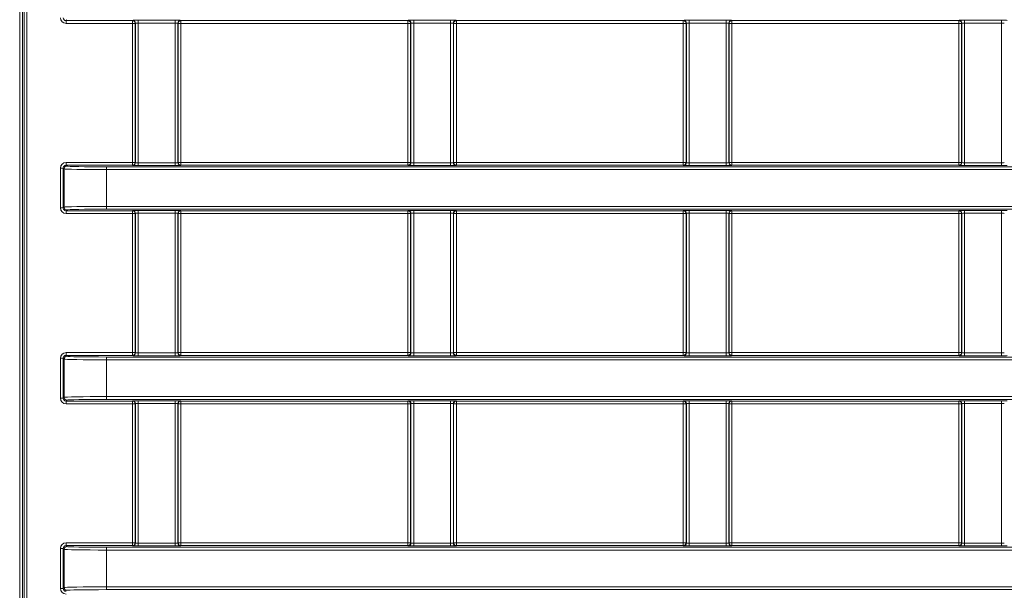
# Model space of a CAD drawing. Header units: millimetres. Extents: x 0 to 1118, y 0 to 864.
# Tile 293 of 390: x 909 to 927, y 408 to 418. Entities that reach past the tile are written whole.
import ezdxf

# ---------------------------------------------------------------- set-up
doc = ezdxf.new("R2010")
doc.units = ezdxf.units.MM

msp = doc.modelspace()

# ---------------------------------------------------------------- linework, layer by layer
at = {"color": 9, "linetype": 'Continuous', "lineweight": 0}
for p, q in [((909.4202, 389.1395), (909.4202, 451.5378)), ((909.4702, 451.5378), (909.4702, 389.1395)), ((909.4984, 389.1676), (909.4984, 451.5096)), ((909.5484, 451.5096), (909.5484, 389.1676)), ((910.2565, 418.2708), (910.2403, 418.2546)), ((910.2403, 418.2546), (911.4143, 418.2546)), ((910.2403, 418.2546), (910.2403, 418.2046)), ((911.4143, 418.2046), (910.2403, 418.2046)), ((911.4143, 418.2546), (911.4185, 418.2588)), ((911.4143, 418.2546), (911.4143, 418.2046)), ((911.4643, 418.2046), (911.4143, 418.2046)), ((911.4143, 415.7426), (911.4143, 418.2046)), ((911.4685, 418.2088), (911.4643, 418.2046)), ((911.4643, 418.2046), (911.4643, 415.7426)), ((911.4685, 415.7385), (911.4685, 418.2088)), ((911.5185, 418.2605), (912.1702, 418.2605)), ((911.5185, 418.2105), (911.5185, 418.2605)), ((912.1702, 418.2105), (911.5185, 418.2105)), ((911.5185, 418.2105), (911.5185, 415.7368)), ((912.1702, 418.2105), (912.1702, 418.2605)), ((912.1702, 415.7368), (912.1702, 418.2105)), ((912.2202, 418.2088), (912.2202, 415.7385)), ((912.2244, 418.2046), (912.2202, 418.2088)), ((912.2244, 415.7426), (912.2244, 418.2046)), ((912.2744, 418.2046), (912.2244, 418.2046)), ((912.2702, 418.2588), (912.2744, 418.2546)), ((912.2744, 418.2546), (916.2893, 418.2546)), ((912.2744, 418.2046), (912.2744, 418.2546)), ((916.2893, 418.2046), (912.2744, 418.2046)), ((912.2744, 418.2046), (912.2744, 415.7426)), ((916.2893, 418.2546), (916.2935, 418.2588)), ((916.2893, 418.2046), (916.2893, 418.2546)), ((916.2893, 415.7426), (916.2893, 418.2046)), ((916.3393, 418.2046), (916.2893, 418.2046)), ((916.3435, 418.2088), (916.3393, 418.2046)), ((916.3393, 418.2046), (916.3393, 415.7426)), ((916.3435, 415.7385), (916.3435, 418.2088)), ((916.3935, 418.2605), (917.0452, 418.2605)), ((916.3935, 418.2105), (916.3935, 418.2605)), ((917.0452, 418.2105), (916.3935, 418.2105)), ((916.3935, 418.2105), (916.3935, 415.7368)), ((917.0452, 418.2105), (917.0452, 418.2605)), ((917.0452, 415.7368), (917.0452, 418.2105)), ((917.0952, 418.2088), (917.0952, 415.7385)), ((917.0994, 418.2046), (917.0952, 418.2088)), ((917.0994, 415.7426), (917.0994, 418.2046)), ((917.1494, 418.2046), (917.0994, 418.2046)), ((917.1452, 418.2588), (917.1494, 418.2546)), ((917.1494, 418.2546), (921.1643, 418.2546)), ((917.1494, 418.2046), (917.1494, 418.2546)), ((921.1643, 418.2046), (917.1494, 418.2046)), ((917.1494, 418.2046), (917.1494, 415.7426)), ((921.1643, 418.2546), (921.1685, 418.2588)), ((921.1643, 418.2046), (921.1643, 418.2546)), ((921.1643, 415.7426), (921.1643, 418.2046)), ((921.2143, 418.2046), (921.1643, 418.2046)), ((921.2185, 418.2088), (921.2143, 418.2046)), ((921.2143, 418.2046), (921.2143, 415.7426)), ((921.2185, 415.7385), (921.2185, 418.2088)), ((921.2685, 418.2605), (921.9202, 418.2605)), ((921.2685, 418.2105), (921.2685, 418.2605)), ((921.9202, 418.2105), (921.2685, 418.2105)), ((921.2685, 418.2105), (921.2685, 415.7368)), ((921.9202, 418.2105), (921.9202, 418.2605)), ((921.9202, 415.7368), (921.9202, 418.2105)), ((921.9702, 418.2088), (921.9702, 415.7385)), ((921.9744, 418.2046), (921.9702, 418.2088)), ((921.9744, 415.7426), (921.9744, 418.2046)), ((922.0244, 418.2046), (921.9744, 418.2046)), ((922.0202, 418.2588), (922.0244, 418.2546)), ((922.0244, 418.2546), (926.0393, 418.2546)), ((922.0244, 418.2046), (922.0244, 418.2546)), ((926.0393, 418.2046), (922.0244, 418.2046)), ((922.0244, 418.2046), (922.0244, 415.7426)), ((926.0393, 418.2546), (926.0435, 418.2588)), ((926.0393, 418.2046), (926.0393, 418.2546)), ((926.0393, 415.7426), (926.0393, 418.2046)), ((926.0893, 418.2046), (926.0393, 418.2046)), ((926.0935, 418.2088), (926.0893, 418.2046)), ((926.0893, 418.2046), (926.0893, 415.7426)), ((926.0935, 415.7385), (926.0935, 418.2088)), ((926.1435, 418.2605), (926.7952, 418.2605)), ((926.1435, 418.2605), (926.1435, 418.2105)), ((926.7952, 418.2105), (926.1435, 418.2105)), ((926.1435, 418.2105), (926.1435, 415.7368)), ((926.7952, 418.2605), (926.7952, 418.2105)), ((926.7952, 415.7368), (926.7952, 418.2105)), ((910.1903, 415.6427), (910.1403, 415.6427)), ((910.1403, 414.9346), (910.1403, 415.6427)), ((910.2065, 415.6265), (910.1903, 415.6427)), ((910.1903, 415.6427), (910.1903, 414.9346)), ((910.2065, 414.9507), (910.2065, 415.6265)), ((910.2403, 415.6927), (910.2403, 415.7426)), ((910.2403, 415.7426), (911.4143, 415.7426)), ((910.2403, 415.6927), (910.2565, 415.6765)), ((911.4143, 415.6927), (910.2403, 415.6927)), ((910.9564, 415.6645), (942.0223, 415.6645)), ((910.9564, 415.6645), (910.9564, 415.6145)), ((942.0223, 415.6145), (910.9564, 415.6145)), ((910.9564, 415.6145), (910.9564, 414.9628)), ((911.4143, 415.6927), (911.4143, 415.7426)), ((911.4643, 415.7426), (911.4143, 415.7426)), ((911.4185, 415.6885), (911.4143, 415.6927)), ((911.4643, 415.7426), (911.4685, 415.7385)), ((911.5185, 415.6868), (911.5185, 415.7368)), ((911.5185, 415.7368), (912.1702, 415.7368)), ((912.1702, 415.6868), (911.5185, 415.6868)), ((912.1702, 415.6868), (912.1702, 415.7368)), ((912.2202, 415.7385), (912.2244, 415.7426)), ((912.2744, 415.7426), (912.2244, 415.7426)), ((912.2744, 415.6927), (912.2702, 415.6885)), ((912.2744, 415.6927), (912.2744, 415.7426)), ((912.2744, 415.7426), (916.2893, 415.7426)), ((916.2893, 415.6927), (912.2744, 415.6927)), ((916.2893, 415.6927), (916.2893, 415.7426)), ((916.3393, 415.7426), (916.2893, 415.7426)), ((916.2935, 415.6885), (916.2893, 415.6927)), ((916.3393, 415.7426), (916.3435, 415.7385)), ((916.3935, 415.6868), (916.3935, 415.7368)), ((916.3935, 415.7368), (917.0452, 415.7368)), ((917.0452, 415.6868), (916.3935, 415.6868)), ((917.0452, 415.6868), (917.0452, 415.7368)), ((917.0952, 415.7385), (917.0994, 415.7426)), ((917.1494, 415.7426), (917.0994, 415.7426)), ((917.1494, 415.6927), (917.1452, 415.6885)), ((917.1494, 415.6927), (917.1494, 415.7426)), ((917.1494, 415.7426), (921.1643, 415.7426)), ((921.1643, 415.6927), (917.1494, 415.6927)), ((921.1643, 415.6927), (921.1643, 415.7426)), ((921.2143, 415.7426), (921.1643, 415.7426)), ((921.1685, 415.6885), (921.1643, 415.6927)), ((921.2143, 415.7426), (921.2185, 415.7385)), ((921.2685, 415.6868), (921.2685, 415.7368)), ((921.2685, 415.7368), (921.9202, 415.7368)), ((921.9202, 415.6868), (921.2685, 415.6868)), ((921.9202, 415.6868), (921.9202, 415.7368)), ((921.9702, 415.7385), (921.9744, 415.7426)), ((922.0244, 415.7426), (921.9744, 415.7426)), ((922.0244, 415.6927), (922.0202, 415.6885)), ((922.0244, 415.6927), (922.0244, 415.7426)), ((922.0244, 415.7426), (926.0393, 415.7426)), ((926.0393, 415.6927), (922.0244, 415.6927)), ((926.0893, 415.7426), (926.0393, 415.7426)), ((926.0393, 415.6927), (926.0393, 415.7426)), ((926.0435, 415.6885), (926.0393, 415.6927)), ((926.0893, 415.7426), (926.0935, 415.7385)), ((926.1435, 415.7368), (926.7952, 415.7368)), ((926.1435, 415.7368), (926.1435, 415.6868)), ((926.7952, 415.6868), (926.1435, 415.6868)), ((926.7952, 415.7368), (926.7952, 415.6868)), ((910.1903, 414.9346), (910.1403, 414.9346)), ((910.1903, 414.9346), (910.2065, 414.9507)), ((910.2565, 414.9008), (910.2403, 414.8846)), ((910.9564, 414.9628), (942.0223, 414.9628)), ((910.9564, 414.9628), (910.9564, 414.9128)), ((942.0223, 414.9128), (910.9564, 414.9128)), ((911.5185, 414.8905), (912.1702, 414.8905)), ((911.5185, 414.8405), (911.5185, 414.8905)), ((912.1702, 414.8405), (912.1702, 414.8905)), ((916.3935, 414.8905), (917.0452, 414.8905)), ((916.3935, 414.8405), (916.3935, 414.8905)), ((917.0452, 414.8405), (917.0452, 414.8905)), ((921.2685, 414.8905), (921.9202, 414.8905)), ((921.2685, 414.8405), (921.2685, 414.8905)), ((921.9202, 414.8405), (921.9202, 414.8905)), ((926.1435, 414.8905), (926.7952, 414.8905)), ((926.1435, 414.8905), (926.1435, 414.8405)), ((926.7952, 414.8905), (926.7952, 414.8405)), ((910.2403, 414.8846), (911.4143, 414.8846)), ((910.2403, 414.8846), (910.2403, 414.8346)), ((911.4143, 414.8346), (910.2403, 414.8346)), ((911.4143, 414.8846), (911.4185, 414.8888)), ((911.4143, 414.8846), (911.4143, 414.8346)), ((911.4143, 412.3726), (911.4143, 414.8346)), ((911.4643, 414.8346), (911.4143, 414.8346)), ((911.4685, 414.8388), (911.4643, 414.8346)), ((911.4643, 414.8346), (911.4643, 412.3726)), ((911.4685, 412.3685), (911.4685, 414.8388)), ((912.1702, 414.8405), (911.5185, 414.8405)), ((911.5185, 414.8405), (911.5185, 412.3668)), ((912.1702, 412.3668), (912.1702, 414.8405)), ((912.2202, 414.8388), (912.2202, 412.3685)), ((912.2244, 414.8346), (912.2202, 414.8388)), ((912.2244, 412.3726), (912.2244, 414.8346)), ((912.2744, 414.8346), (912.2244, 414.8346)), ((912.2702, 414.8888), (912.2744, 414.8846)), ((912.2744, 414.8846), (916.2893, 414.8846)), ((912.2744, 414.8346), (912.2744, 414.8846)), ((916.2893, 414.8346), (912.2744, 414.8346)), ((912.2744, 414.8346), (912.2744, 412.3726)), ((916.2893, 414.8846), (916.2935, 414.8888)), ((916.2893, 414.8346), (916.2893, 414.8846)), ((916.2893, 412.3726), (916.2893, 414.8346)), ((916.3393, 414.8346), (916.2893, 414.8346)), ((916.3435, 414.8388), (916.3393, 414.8346)), ((916.3393, 414.8346), (916.3393, 412.3726)), ((916.3435, 412.3685), (916.3435, 414.8388)), ((917.0452, 414.8405), (916.3935, 414.8405)), ((916.3935, 414.8405), (916.3935, 412.3668)), ((917.0452, 412.3668), (917.0452, 414.8405)), ((917.0952, 414.8388), (917.0952, 412.3685)), ((917.0994, 414.8346), (917.0952, 414.8388)), ((917.0994, 412.3726), (917.0994, 414.8346)), ((917.1494, 414.8346), (917.0994, 414.8346)), ((917.1452, 414.8888), (917.1494, 414.8846)), ((917.1494, 414.8846), (921.1643, 414.8846)), ((917.1494, 414.8346), (917.1494, 414.8846)), ((921.1643, 414.8346), (917.1494, 414.8346)), ((917.1494, 414.8346), (917.1494, 412.3726)), ((921.1643, 414.8846), (921.1685, 414.8888)), ((921.1643, 414.8346), (921.1643, 414.8846)), ((921.1643, 412.3726), (921.1643, 414.8346)), ((921.2143, 414.8346), (921.1643, 414.8346)), ((921.2185, 414.8388), (921.2143, 414.8346)), ((921.2143, 414.8346), (921.2143, 412.3726)), ((921.2185, 412.3685), (921.2185, 414.8388)), ((921.9202, 414.8405), (921.2685, 414.8405)), ((921.2685, 414.8405), (921.2685, 412.3668)), ((921.9202, 412.3668), (921.9202, 414.8405)), ((921.9702, 414.8388), (921.9702, 412.3685)), ((921.9744, 414.8346), (921.9702, 414.8388)), ((921.9744, 412.3726), (921.9744, 414.8346)), ((922.0244, 414.8346), (921.9744, 414.8346)), ((922.0202, 414.8888), (922.0244, 414.8846)), ((922.0244, 414.8846), (926.0393, 414.8846)), ((922.0244, 414.8346), (922.0244, 414.8846)), ((926.0393, 414.8346), (922.0244, 414.8346)), ((922.0244, 414.8346), (922.0244, 412.3726)), ((926.0393, 414.8846), (926.0435, 414.8888)), ((926.0393, 414.8346), (926.0393, 414.8846)), ((926.0393, 412.3726), (926.0393, 414.8346)), ((926.0893, 414.8346), (926.0393, 414.8346)), ((926.0935, 414.8388), (926.0893, 414.8346)), ((926.0893, 414.8346), (926.0893, 412.3726)), ((926.0935, 412.3685), (926.0935, 414.8388)), ((926.7952, 414.8405), (926.1435, 414.8405)), ((926.1435, 414.8405), (926.1435, 412.3668)), ((926.7952, 412.3668), (926.7952, 414.8405)), ((910.2403, 412.3227), (910.2403, 412.3726)), ((910.2403, 412.3726), (911.4143, 412.3726)), ((910.2403, 412.3227), (910.2565, 412.3065)), ((911.4143, 412.3227), (910.2403, 412.3227)), ((910.9564, 412.2945), (942.0223, 412.2945)), ((910.9564, 412.2945), (910.9564, 412.2445)), ((911.4143, 412.3227), (911.4143, 412.3726)), ((911.4643, 412.3726), (911.4143, 412.3726)), ((911.4185, 412.3185), (911.4143, 412.3227)), ((911.4643, 412.3726), (911.4685, 412.3685)), ((911.5185, 412.3168), (911.5185, 412.3668)), ((911.5185, 412.3668), (912.1702, 412.3668)), ((912.1702, 412.3168), (911.5185, 412.3168)), ((912.1702, 412.3168), (912.1702, 412.3668)), ((912.2202, 412.3685), (912.2244, 412.3726)), ((912.2744, 412.3726), (912.2244, 412.3726)), ((912.2744, 412.3227), (912.2702, 412.3185)), ((912.2744, 412.3227), (912.2744, 412.3726)), ((912.2744, 412.3726), (916.2893, 412.3726)), ((916.2893, 412.3227), (912.2744, 412.3227)), ((916.3393, 412.3726), (916.2893, 412.3726)), ((916.2893, 412.3227), (916.2893, 412.3726)), ((916.2935, 412.3185), (916.2893, 412.3227)), ((916.3393, 412.3726), (916.3435, 412.3685)), ((916.3935, 412.3168), (916.3935, 412.3668)), ((916.3935, 412.3668), (917.0452, 412.3668)), ((917.0452, 412.3168), (916.3935, 412.3168)), ((917.0452, 412.3168), (917.0452, 412.3668)), ((917.0952, 412.3685), (917.0994, 412.3726)), ((917.1494, 412.3726), (917.0994, 412.3726)), ((917.1494, 412.3227), (917.1452, 412.3185)), ((917.1494, 412.3227), (917.1494, 412.3726)), ((917.1494, 412.3726), (921.1643, 412.3726)), ((921.1643, 412.3227), (917.1494, 412.3227)), ((921.1643, 412.3227), (921.1643, 412.3726)), ((921.2143, 412.3726), (921.1643, 412.3726)), ((921.1685, 412.3185), (921.1643, 412.3227)), ((921.2143, 412.3726), (921.2185, 412.3685)), ((921.2685, 412.3168), (921.2685, 412.3668)), ((921.2685, 412.3668), (921.9202, 412.3668)), ((921.9202, 412.3168), (921.2685, 412.3168)), ((921.9202, 412.3168), (921.9202, 412.3668)), ((921.9702, 412.3685), (921.9744, 412.3726)), ((922.0244, 412.3726), (921.9744, 412.3726)), ((922.0244, 412.3227), (922.0202, 412.3185)), ((922.0244, 412.3227), (922.0244, 412.3726)), ((922.0244, 412.3726), (926.0393, 412.3726)), ((926.0393, 412.3227), (922.0244, 412.3227)), ((926.0393, 412.3227), (926.0393, 412.3726)), ((926.0893, 412.3726), (926.0393, 412.3726)), ((926.0435, 412.3185), (926.0393, 412.3227)), ((926.0893, 412.3726), (926.0935, 412.3685)), ((926.1435, 412.3668), (926.7952, 412.3668)), ((926.1435, 412.3668), (926.1435, 412.3168)), ((926.7952, 412.3168), (926.1435, 412.3168)), ((926.7952, 412.3668), (926.7952, 412.3168)), ((910.1903, 412.2727), (910.1403, 412.2727)), ((910.1403, 411.5646), (910.1403, 412.2727)), ((910.2065, 412.2565), (910.1903, 412.2727)), ((910.1903, 412.2727), (910.1903, 411.5646)), ((910.2065, 411.5807), (910.2065, 412.2565)), ((910.9564, 412.2445), (910.9564, 411.5928)), ((942.0223, 412.2445), (910.9564, 412.2445)), ((910.1903, 411.5646), (910.2065, 411.5807)), ((910.9564, 411.5928), (942.0223, 411.5928)), ((910.9564, 411.5928), (910.9564, 411.5428)), ((910.1903, 411.5646), (910.1403, 411.5646)), ((910.2565, 411.5308), (910.2403, 411.5146)), ((910.2403, 411.5146), (911.4143, 411.5146)), ((910.2403, 411.5146), (910.2403, 411.4646)), ((911.4143, 411.4646), (910.2403, 411.4646)), ((942.0223, 411.5428), (910.9564, 411.5428)), ((911.4143, 411.5146), (911.4185, 411.5188)), ((911.4143, 411.5146), (911.4143, 411.4646)), ((911.4643, 411.4646), (911.4143, 411.4646)), ((911.4143, 409.0026), (911.4143, 411.4646)), ((911.4685, 411.4688), (911.4643, 411.4646)), ((911.4643, 411.4646), (911.4643, 409.0026)), ((911.4685, 408.9985), (911.4685, 411.4688)), ((911.5185, 411.5205), (912.1702, 411.5205)), ((911.5185, 411.4705), (911.5185, 411.5205)), ((912.1702, 411.4705), (911.5185, 411.4705)), ((911.5185, 411.4705), (911.5185, 408.9968)), ((912.1702, 411.4705), (912.1702, 411.5205)), ((912.1702, 408.9968), (912.1702, 411.4705)), ((912.2202, 411.4688), (912.2202, 408.9985)), ((912.2244, 411.4646), (912.2202, 411.4688)), ((912.2244, 409.0026), (912.2244, 411.4646)), ((912.2744, 411.4646), (912.2244, 411.4646)), ((912.2702, 411.5188), (912.2744, 411.5146)), ((912.2744, 411.5146), (916.2893, 411.5146)), ((912.2744, 411.4646), (912.2744, 411.5146)), ((916.2893, 411.4646), (912.2744, 411.4646)), ((912.2744, 411.4646), (912.2744, 409.0026)), ((916.2893, 411.5146), (916.2935, 411.5188)), ((916.2893, 411.4646), (916.2893, 411.5146)), ((916.3393, 411.4646), (916.2893, 411.4646)), ((916.2893, 409.0026), (916.2893, 411.4646)), ((916.3435, 411.4688), (916.3393, 411.4646)), ((916.3393, 411.4646), (916.3393, 409.0026)), ((916.3435, 408.9985), (916.3435, 411.4688)), ((916.3935, 411.5205), (917.0452, 411.5205)), ((916.3935, 411.4705), (916.3935, 411.5205)), ((917.0452, 411.4705), (916.3935, 411.4705)), ((916.3935, 411.4705), (916.3935, 408.9968)), ((917.0452, 411.4705), (917.0452, 411.5205)), ((917.0452, 408.9968), (917.0452, 411.4705)), ((917.0952, 411.4688), (917.0952, 408.9985)), ((917.0994, 411.4646), (917.0952, 411.4688)), ((917.0994, 409.0026), (917.0994, 411.4646)), ((917.1494, 411.4646), (917.0994, 411.4646)), ((917.1452, 411.5188), (917.1494, 411.5146)), ((917.1494, 411.5146), (921.1643, 411.5146)), ((917.1494, 411.4646), (917.1494, 411.5146)), ((921.1643, 411.4646), (917.1494, 411.4646)), ((917.1494, 411.4646), (917.1494, 409.0026)), ((921.1643, 411.5146), (921.1685, 411.5188)), ((921.1643, 411.4646), (921.1643, 411.5146)), ((921.2143, 411.4646), (921.1643, 411.4646)), ((921.1643, 409.0026), (921.1643, 411.4646)), ((921.2185, 411.4688), (921.2143, 411.4646)), ((921.2143, 411.4646), (921.2143, 409.0026)), ((921.2185, 408.9985), (921.2185, 411.4688)), ((921.2685, 411.5205), (921.9202, 411.5205)), ((921.2685, 411.4705), (921.2685, 411.5205)), ((921.9202, 411.4705), (921.2685, 411.4705)), ((921.2685, 411.4705), (921.2685, 408.9968)), ((921.9202, 411.4705), (921.9202, 411.5205)), ((921.9202, 408.9968), (921.9202, 411.4705)), ((921.9702, 411.4688), (921.9702, 408.9985)), ((921.9744, 411.4646), (921.9702, 411.4688)), ((921.9744, 409.0026), (921.9744, 411.4646)), ((922.0244, 411.4646), (921.9744, 411.4646)), ((922.0202, 411.5188), (922.0244, 411.5146)), ((922.0244, 411.5146), (926.0393, 411.5146)), ((922.0244, 411.4646), (922.0244, 411.5146)), ((926.0393, 411.4646), (922.0244, 411.4646)), ((922.0244, 411.4646), (922.0244, 409.0026)), ((926.0393, 411.5146), (926.0435, 411.5188)), ((926.0393, 411.4646), (926.0393, 411.5146)), ((926.0893, 411.4646), (926.0393, 411.4646)), ((926.0393, 409.0026), (926.0393, 411.4646)), ((926.0935, 411.4688), (926.0893, 411.4646)), ((926.0893, 411.4646), (926.0893, 409.0026)), ((926.0935, 408.9985), (926.0935, 411.4688)), ((926.1435, 411.5205), (926.7952, 411.5205)), ((926.1435, 411.5205), (926.1435, 411.4705)), ((926.7952, 411.4705), (926.1435, 411.4705)), ((926.1435, 411.4705), (926.1435, 408.9968)), ((926.7952, 411.5205), (926.7952, 411.4705)), ((926.7952, 408.9968), (926.7952, 411.4705)), ((910.2403, 408.9527), (910.2403, 409.0026)), ((910.2403, 409.0026), (911.4143, 409.0026)), ((911.4643, 409.0026), (911.4143, 409.0026)), ((911.4143, 408.9527), (911.4143, 409.0026)), ((911.4643, 409.0026), (911.4685, 408.9985)), ((911.5185, 408.9468), (911.5185, 408.9968)), ((911.5185, 408.9968), (912.1702, 408.9968)), ((912.1702, 408.9468), (912.1702, 408.9968)), ((912.2202, 408.9985), (912.2244, 409.0026)), ((912.2744, 409.0026), (912.2244, 409.0026)), ((912.2744, 408.9527), (912.2744, 409.0026)), ((912.2744, 409.0026), (916.2893, 409.0026)), ((916.2893, 408.9527), (916.2893, 409.0026)), ((916.3393, 409.0026), (916.2893, 409.0026)), ((916.3393, 409.0026), (916.3435, 408.9985)), ((916.3935, 408.9468), (916.3935, 408.9968)), ((916.3935, 408.9968), (917.0452, 408.9968)), ((917.0452, 408.9468), (917.0452, 408.9968)), ((917.0952, 408.9985), (917.0994, 409.0026)), ((917.1494, 409.0026), (917.0994, 409.0026)), ((917.1494, 408.9527), (917.1494, 409.0026)), ((917.1494, 409.0026), (921.1643, 409.0026)), ((921.1643, 408.9527), (921.1643, 409.0026)), ((921.2143, 409.0026), (921.1643, 409.0026)), ((921.2143, 409.0026), (921.2185, 408.9985)), ((921.2685, 408.9468), (921.2685, 408.9968)), ((921.2685, 408.9968), (921.9202, 408.9968)), ((921.9202, 408.9468), (921.9202, 408.9968)), ((921.9702, 408.9985), (921.9744, 409.0026)), ((922.0244, 409.0026), (921.9744, 409.0026)), ((922.0244, 408.9527), (922.0244, 409.0026)), ((922.0244, 409.0026), (926.0393, 409.0026)), ((926.0893, 409.0026), (926.0393, 409.0026)), ((926.0393, 408.9527), (926.0393, 409.0026)), ((926.0893, 409.0026), (926.0935, 408.9985)), ((926.1435, 408.9968), (926.7952, 408.9968)), ((926.1435, 408.9968), (926.1435, 408.9468)), ((926.7952, 408.9968), (926.7952, 408.9468)), ((910.1903, 408.9027), (910.1403, 408.9027)), ((910.1403, 408.1946), (910.1403, 408.9027)), ((910.2065, 408.8865), (910.1903, 408.9027)), ((910.1903, 408.9027), (910.1903, 408.1946)), ((910.2065, 408.2107), (910.2065, 408.8865)), ((910.2403, 408.9527), (910.2565, 408.9365)), ((911.4143, 408.9527), (910.2403, 408.9527)), ((910.9564, 408.9245), (942.0223, 408.9245)), ((910.9564, 408.9245), (910.9564, 408.8745)), ((910.9564, 408.8745), (910.9564, 408.2228)), ((942.0223, 408.8745), (910.9564, 408.8745)), ((911.4185, 408.9485), (911.4143, 408.9527)), ((912.1702, 408.9468), (911.5185, 408.9468)), ((912.2744, 408.9527), (912.2702, 408.9485)), ((916.2893, 408.9527), (912.2744, 408.9527)), ((916.2935, 408.9485), (916.2893, 408.9527)), ((917.0452, 408.9468), (916.3935, 408.9468)), ((917.1494, 408.9527), (917.1452, 408.9485)), ((921.1643, 408.9527), (917.1494, 408.9527)), ((921.1685, 408.9485), (921.1643, 408.9527)), ((921.9202, 408.9468), (921.2685, 408.9468)), ((922.0244, 408.9527), (922.0202, 408.9485)), ((926.0393, 408.9527), (922.0244, 408.9527)), ((926.0435, 408.9485), (926.0393, 408.9527)), ((926.7952, 408.9468), (926.1435, 408.9468)), ((910.1903, 408.1946), (910.1403, 408.1946)), ((910.1903, 408.1946), (910.2065, 408.2107)), ((910.9564, 408.2228), (942.0223, 408.2228)), ((910.9564, 408.2228), (910.9564, 408.1728)), ((942.0223, 408.1728), (910.9564, 408.1728))]:
    msp.add_line(p, q, dxfattribs=at)
for centre, start, end in [((911.4143, 418.2046), 0.02044, 89.97956), ((911.4185, 418.2088), 0.02044, 89.97956), ((912.2702, 418.2088), 90.02044, 179.97956), ((912.2744, 418.2046), 90.02044, 179.97956), ((916.2893, 418.2046), 0.02044, 89.97956), ((916.2935, 418.2088), 0.02044, 89.97956), ((917.1452, 418.2088), 90.02044, 179.97956), ((917.1494, 418.2046), 90.02044, 179.97956), ((921.1643, 418.2046), 0.02044, 89.97956), ((921.1685, 418.2088), 0.02044, 89.97956), ((922.0202, 418.2088), 90.02044, 179.97956), ((922.0244, 418.2046), 90.02044, 179.97956), ((926.0393, 418.2046), 0.02044, 89.97956), ((926.0435, 418.2088), 0.02044, 89.97956), ((910.2565, 415.6265), 90.02044, 179.97956), ((911.4143, 415.7427), 270.02044, 359.97956), ((911.4185, 415.7385), 270.02044, 359.97956), ((912.2702, 415.7385), 180.02044, 269.97956), ((912.2744, 415.7427), 180.02044, 269.97956), ((916.2893, 415.7427), 270.02044, 359.97956), ((916.2935, 415.7385), 270.02044, 359.97956), ((917.1452, 415.7385), 180.02044, 269.97956), ((917.1494, 415.7427), 180.02044, 269.97956), ((921.1643, 415.7427), 270.02044, 359.97956), ((921.1685, 415.7385), 270.02044, 359.97956), ((922.0202, 415.7385), 180.02044, 269.97956), ((922.0244, 415.7427), 180.02044, 269.97956), ((926.0393, 415.7427), 270.02044, 359.97956), ((926.0435, 415.7385), 270.02044, 359.97956), ((910.2565, 414.9508), 180.02044, 269.97956), ((911.4143, 414.8346), 0.02044, 89.97956), ((911.4185, 414.8388), 0.02044, 89.97956), ((912.2702, 414.8388), 90.02044, 179.97956), ((912.2744, 414.8346), 90.02044, 179.97956), ((916.2893, 414.8346), 0.02044, 89.97956), ((916.2935, 414.8388), 0.02044, 89.97956), ((917.1452, 414.8388), 90.02044, 179.97956), ((917.1494, 414.8346), 90.02044, 179.97956), ((921.1643, 414.8346), 0.02044, 89.97956), ((921.1685, 414.8388), 0.02044, 89.97956), ((922.0202, 414.8388), 90.02044, 179.97956), ((922.0244, 414.8346), 90.02044, 179.97956), ((926.0393, 414.8346), 0.02044, 89.97956), ((926.0435, 414.8388), 0.02044, 89.97956), ((910.2565, 412.2565), 90.02044, 179.97956), ((911.4143, 412.3727), 270.02044, 359.97956), ((911.4185, 412.3685), 270.02044, 359.97956), ((912.2702, 412.3685), 180.02044, 269.97956), ((912.2744, 412.3727), 180.02044, 269.97956), ((916.2893, 412.3727), 270.02044, 359.97956), ((916.2935, 412.3685), 270.02044, 359.97956), ((917.1452, 412.3685), 180.02044, 269.97956), ((917.1494, 412.3727), 180.02044, 269.97956), ((921.1643, 412.3727), 270.02044, 359.97956), ((921.1685, 412.3685), 270.02044, 359.97956), ((922.0202, 412.3685), 180.02044, 269.97956), ((922.0244, 412.3727), 180.02044, 269.97956), ((926.0393, 412.3727), 270.02044, 359.97956), ((926.0435, 412.3685), 270.02044, 359.97956), ((910.2565, 411.5808), 180.02044, 269.97956), ((911.4143, 411.4646), 0.02044, 89.97956), ((911.4185, 411.4688), 0.02044, 89.97956), ((912.2702, 411.4688), 90.02044, 179.97956), ((912.2744, 411.4646), 90.02044, 179.97956), ((916.2893, 411.4646), 0.02044, 89.97956), ((916.2935, 411.4688), 0.02044, 89.97956), ((917.1452, 411.4688), 90.02044, 179.97956), ((917.1494, 411.4646), 90.02044, 179.97956), ((921.1643, 411.4646), 0.02044, 89.97956), ((921.1685, 411.4688), 0.02044, 89.97956), ((922.0202, 411.4688), 90.02044, 179.97956), ((922.0244, 411.4646), 90.02044, 179.97956), ((926.0393, 411.4646), 0.02044, 89.97956), ((926.0435, 411.4688), 0.02044, 89.97956), ((911.4143, 409.0027), 270.02044, 359.97956), ((911.4185, 408.9985), 270.02044, 359.97956), ((912.2702, 408.9985), 180.02044, 269.97956), ((912.2744, 409.0027), 180.02044, 269.97956), ((916.2893, 409.0027), 270.02044, 359.97956), ((916.2935, 408.9985), 270.02044, 359.97956), ((917.1452, 408.9985), 180.02044, 269.97956), ((917.1494, 409.0027), 180.02044, 269.97956), ((921.1643, 409.0027), 270.02044, 359.97956), ((921.1685, 408.9985), 270.02044, 359.97956), ((922.0202, 408.9985), 180.02044, 269.97956), ((922.0244, 409.0027), 180.02044, 269.97956), ((926.0393, 409.0027), 270.02044, 359.97956), ((926.0435, 408.9985), 270.02044, 359.97956), ((910.2565, 408.8865), 90.02044, 179.97956), ((910.2565, 408.2108), 180.02044, 269.97956)]:
    msp.add_arc(centre, 0.05, start, end, dxfattribs=at)
for centre, major_axis, ratio, start_param, end_param in [((910.2403, 418.3046), (-0.0707, -0.0707), 0.9996955, 5.4979394, 7.0684312), ((910.2403, 418.3046), (0.0354, 0.0354), 0.999087, 2.3563468, 3.9268385), ((911.5185, 418.2587), (0.1, 0), 0.0174551, 1.5707963, 3.1241394), ((911.5185, 418.2087), (0.05, 0), 0.0349101, 1.5707963, 3.1241394), ((912.1702, 418.2587), (0.1, 0), 0.0174551, 0.0174533, 1.5707963), ((912.1702, 418.2087), (0.05, 0), 0.0349101, 0.0174533, 1.5707963), ((916.3935, 418.2587), (0.1, 0), 0.0174551, 1.5707963, 3.1241394), ((916.3935, 418.2087), (0.05, 0), 0.0349101, 1.5707963, 3.1241394), ((917.0452, 418.2587), (0.1, 0), 0.0174551, 0.0174533, 1.5707963), ((917.0452, 418.2087), (0.05, 0), 0.0349101, 0.0174533, 1.5707963), ((921.2685, 418.2587), (0.1, 0), 0.0174551, 1.5707963, 3.1241394), ((921.2685, 418.2087), (0.05, 0), 0.0349101, 1.5707963, 3.1241394), ((921.9202, 418.2587), (0.1, 0), 0.0174551, 0.0174533, 1.5707963), ((921.9202, 418.2087), (0.05, 0), 0.0349101, 0.0174533, 1.5707963), ((926.1435, 418.2587), (0.1, 0), 0.0174551, 1.5707963, 3.1241394), ((926.1435, 418.2087), (0.05, 0), 0.0349101, 1.5707963, 3.1241394), ((926.7952, 418.2587), (0.1, 0), 0.0174551, 0.0174533, 1.5707963), ((926.7952, 418.2087), (0.05, 0), 0.0349101, 0.0174533, 1.5707963), ((910.2403, 415.6426), (-0.0707, 0.0707), 0.9996955, 5.4979394, 7.0684312), ((910.2403, 415.6426), (0.0354, -0.0354), 0.999087, 2.3563468, 3.9268385), ((910.9564, 415.6267), (0.75, 0), 0.0162914, 3.1590459, 4.712389), ((910.9564, 415.6767), (0.7, 0), 0.0174551, 3.1590459, 4.712389), ((911.5185, 415.6885), (0.1, 0), 0.0174551, 3.1590459, 4.712389), ((911.5185, 415.7385), (0.05, 0), 0.0349101, 3.1590459, 4.712389), ((912.1702, 415.7385), (0.05, 0), 0.0349101, 4.712389, 6.265732), ((912.1702, 415.6885), (0.1, 0), 0.0174551, 4.712389, 6.265732), ((916.3935, 415.6885), (0.1, 0), 0.0174551, 3.1590459, 4.712389), ((916.3935, 415.7385), (0.05, 0), 0.0349101, 3.1590459, 4.712389), ((917.0452, 415.7385), (0.05, 0), 0.0349101, 4.712389, 6.265732), ((917.0452, 415.6885), (0.1, 0), 0.0174551, 4.712389, 6.265732), ((921.2685, 415.6885), (0.1, 0), 0.0174551, 3.1590459, 4.712389), ((921.2685, 415.7385), (0.05, 0), 0.0349101, 3.1590459, 4.712389), ((921.9202, 415.7385), (0.05, 0), 0.0349101, 4.712389, 6.265732), ((921.9202, 415.6885), (0.1, 0), 0.0174551, 4.712389, 6.265732), ((926.1435, 415.6885), (0.1, 0), 0.0174551, 3.1590459, 4.712389), ((926.1435, 415.7385), (0.05, 0), 0.0349101, 3.1590459, 4.712389), ((926.7952, 415.7385), (0.05, 0), 0.0349101, 4.712389, 6.265732), ((926.7952, 415.6885), (0.1, 0), 0.0174551, 4.712389, 6.265732), ((910.2403, 414.9346), (-0.0707, -0.0707), 0.9996955, 5.4979394, 7.0684312), ((910.2403, 414.9346), (0.0354, 0.0354), 0.999087, 2.3563468, 3.9268385), ((910.9564, 414.9505), (0.75, 0), 0.0162914, 1.5707963, 3.1241394), ((910.9564, 414.9005), (0.7, 0), 0.0174551, 1.5707963, 3.1241394), ((911.5185, 414.8887), (0.1, 0), 0.0174551, 1.5707963, 3.1241394), ((912.1702, 414.8887), (0.1, 0), 0.0174551, 0.0174533, 1.5707963), ((916.3935, 414.8887), (0.1, 0), 0.0174551, 1.5707963, 3.1241394), ((917.0452, 414.8887), (0.1, 0), 0.0174551, 0.0174533, 1.5707963), ((921.2685, 414.8887), (0.1, 0), 0.0174551, 1.5707963, 3.1241394), ((921.9202, 414.8887), (0.1, 0), 0.0174551, 0.0174533, 1.5707963), ((926.1435, 414.8887), (0.1, 0), 0.0174551, 1.5707963, 3.1241394), ((926.7952, 414.8887), (0.1, 0), 0.0174551, 0.0174533, 1.5707963), ((911.5185, 414.8387), (0.05, 0), 0.0349101, 1.5707963, 3.1241394), ((912.1702, 414.8387), (0.05, 0), 0.0349101, 0.0174533, 1.5707963), ((916.3935, 414.8387), (0.05, 0), 0.0349101, 1.5707963, 3.1241394), ((917.0452, 414.8387), (0.05, 0), 0.0349101, 0.0174533, 1.5707963), ((921.2685, 414.8387), (0.05, 0), 0.0349101, 1.5707963, 3.1241394), ((921.9202, 414.8387), (0.05, 0), 0.0349101, 0.0174533, 1.5707963), ((926.1435, 414.8387), (0.05, 0), 0.0349101, 1.5707963, 3.1241394), ((926.7952, 414.8387), (0.05, 0), 0.0349101, 0.0174533, 1.5707963), ((910.2403, 412.2726), (-0.0707, 0.0707), 0.9996955, 5.4979394, 7.0684312), ((910.2403, 412.2726), (0.0354, -0.0354), 0.999087, 2.3563468, 3.9268385), ((910.9564, 412.3067), (0.7, 0), 0.0174551, 3.1590459, 4.712389), ((911.5185, 412.3185), (0.1, 0), 0.0174551, 3.1590459, 4.712389), ((911.5185, 412.3685), (0.05, 0), 0.0349101, 3.1590459, 4.712389), ((912.1702, 412.3685), (0.05, 0), 0.0349101, 4.712389, 6.265732), ((912.1702, 412.3185), (0.1, 0), 0.0174551, 4.712389, 6.265732), ((916.3935, 412.3185), (0.1, 0), 0.0174551, 3.1590459, 4.712389), ((916.3935, 412.3685), (0.05, 0), 0.0349101, 3.1590459, 4.712389), ((917.0452, 412.3685), (0.05, 0), 0.0349101, 4.712389, 6.265732), ((917.0452, 412.3185), (0.1, 0), 0.0174551, 4.712389, 6.265732), ((921.2685, 412.3185), (0.1, 0), 0.0174551, 3.1590459, 4.712389), ((921.2685, 412.3685), (0.05, 0), 0.0349101, 3.1590459, 4.712389), ((921.9202, 412.3685), (0.05, 0), 0.0349101, 4.712389, 6.265732), ((921.9202, 412.3185), (0.1, 0), 0.0174551, 4.712389, 6.265732), ((926.1435, 412.3185), (0.1, 0), 0.0174551, 3.1590459, 4.712389), ((926.1435, 412.3685), (0.05, 0), 0.0349101, 3.1590459, 4.712389), ((926.7952, 412.3685), (0.05, 0), 0.0349101, 4.712389, 6.265732), ((926.7952, 412.3185), (0.1, 0), 0.0174551, 4.712389, 6.265732), ((910.9564, 412.2567), (0.75, 0), 0.0162914, 3.1590459, 4.712389), ((910.9564, 411.5805), (0.75, 0), 0.0162914, 1.5707963, 3.1241394), ((910.2403, 411.5646), (-0.0707, -0.0707), 0.9996955, 5.4979394, 7.0684312), ((910.2403, 411.5646), (0.0354, 0.0354), 0.999087, 2.3563468, 3.9268385), ((910.9564, 411.5305), (0.7, 0), 0.0174551, 1.5707963, 3.1241394), ((911.5185, 411.5187), (0.1, 0), 0.0174551, 1.5707963, 3.1241394), ((911.5185, 411.4687), (0.05, 0), 0.0349101, 1.5707963, 3.1241394), ((912.1702, 411.5187), (0.1, 0), 0.0174551, 0.0174533, 1.5707963), ((912.1702, 411.4687), (0.05, 0), 0.0349101, 0.0174533, 1.5707963), ((916.3935, 411.5187), (0.1, 0), 0.0174551, 1.5707963, 3.1241394), ((916.3935, 411.4687), (0.05, 0), 0.0349101, 1.5707963, 3.1241394), ((917.0452, 411.5187), (0.1, 0), 0.0174551, 0.0174533, 1.5707963), ((917.0452, 411.4687), (0.05, 0), 0.0349101, 0.0174533, 1.5707963), ((921.2685, 411.5187), (0.1, 0), 0.0174551, 1.5707963, 3.1241394), ((921.2685, 411.4687), (0.05, 0), 0.0349101, 1.5707963, 3.1241394), ((921.9202, 411.5187), (0.1, 0), 0.0174551, 0.0174533, 1.5707963), ((921.9202, 411.4687), (0.05, 0), 0.0349101, 0.0174533, 1.5707963), ((926.1435, 411.5187), (0.1, 0), 0.0174551, 1.5707963, 3.1241394), ((926.1435, 411.4687), (0.05, 0), 0.0349101, 1.5707963, 3.1241394), ((926.7952, 411.5187), (0.1, 0), 0.0174551, 0.0174533, 1.5707963), ((926.7952, 411.4687), (0.05, 0), 0.0349101, 0.0174533, 1.5707963), ((910.2403, 408.9026), (-0.0707, 0.0707), 0.9996955, 5.4979394, 7.0684312), ((911.5185, 408.9985), (0.05, 0), 0.0349101, 3.1590459, 4.712389), ((912.1702, 408.9985), (0.05, 0), 0.0349101, 4.712389, 6.265732), ((916.3935, 408.9985), (0.05, 0), 0.0349101, 3.1590459, 4.712389), ((917.0452, 408.9985), (0.05, 0), 0.0349101, 4.712389, 6.265732), ((921.2685, 408.9985), (0.05, 0), 0.0349101, 3.1590459, 4.712389), ((921.9202, 408.9985), (0.05, 0), 0.0349101, 4.712389, 6.265732), ((926.1435, 408.9985), (0.05, 0), 0.0349101, 3.1590459, 4.712389), ((926.7952, 408.9985), (0.05, 0), 0.0349101, 4.712389, 6.265732), ((910.2403, 408.9026), (0.0354, -0.0354), 0.999087, 2.3563468, 3.9268385), ((910.9564, 408.8867), (0.75, 0), 0.0162914, 3.1590459, 4.712389), ((910.9564, 408.9367), (0.7, 0), 0.0174551, 3.1590459, 4.712389), ((911.5185, 408.9485), (0.1, 0), 0.0174551, 3.1590459, 4.712389), ((912.1702, 408.9485), (0.1, 0), 0.0174551, 4.712389, 6.265732), ((916.3935, 408.9485), (0.1, 0), 0.0174551, 3.1590459, 4.712389), ((917.0452, 408.9485), (0.1, 0), 0.0174551, 4.712389, 6.265732), ((921.2685, 408.9485), (0.1, 0), 0.0174551, 3.1590459, 4.712389), ((921.9202, 408.9485), (0.1, 0), 0.0174551, 4.712389, 6.265732), ((926.1435, 408.9485), (0.1, 0), 0.0174551, 3.1590459, 4.712389), ((926.7952, 408.9485), (0.1, 0), 0.0174551, 4.712389, 6.265732), ((910.2403, 408.1946), (-0.0707, -0.0707), 0.9996955, 5.4979394, 7.0684312), ((910.2403, 408.1946), (0.0354, 0.0354), 0.999087, 2.3563468, 3.9268385), ((910.9564, 408.2105), (0.75, 0), 0.0162914, 1.5707963, 3.1241394), ((910.9564, 408.1605), (0.7, 0), 0.0174551, 1.5707963, 3.1241394)]:
    msp.add_ellipse(centre, major_axis=major_axis, ratio=ratio, start_param=start_param, end_param=end_param, dxfattribs=at)

doc.saveas('drawing.dxf')
